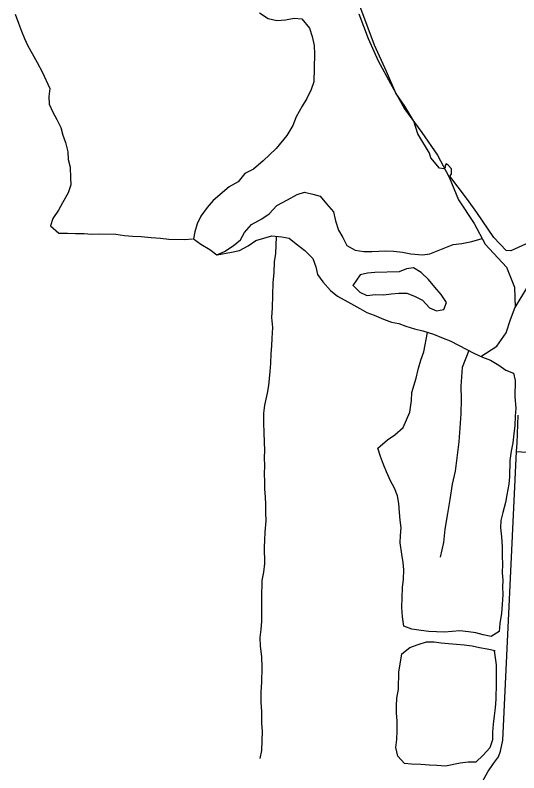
# Model space of a CAD drawing. Extents: x 0 to 34, y 0 to 22.
# Drawn here: x 2.7984 to 3.0355, y 15.4381 to 15.7948 of the extents above; entities that cross this region are included whole.
import ezdxf

# ---------------------------------------------------------------- set-up
doc = ezdxf.new("R2010")
doc.units = 0
for name, color, linetype in [('GM_X_Corporation', 7, 'Continuous'), ('GM_X_Major_Lake', 7, 'Continuous'), ('GM_X_Minor_River', 7, 'Continuous'), ('GM_X_Township_Road', 7, 'Continuous')]:
    doc.layers.add(name, color=color, linetype=linetype)

msp = doc.modelspace()

# ---------------------------------------------------------------- linework, layer by layer
at = {"layer": 'GM_X_Corporation'}
msp.add_lwpolyline([(3.04039, 15.68775), (3.03166, 15.68395), (3.0295, 15.68405), (3.02365, 15.69021), (3.01574, 15.70192), (3.01133, 15.70808), (3.00301, 15.71907), (3.00383, 15.71999), (3.00383, 15.72245), (3.00219, 15.7242), (3.00127, 15.72482), (3.00086, 15.7241), (3.00086, 15.72317), (3.00014, 15.72245), (2.99818, 15.72286), (2.99408, 15.72769), (2.99336, 15.72985), (2.98802, 15.73899), (2.98607, 15.74494), (2.98176, 15.75193), (2.97755, 15.75809), (2.97323, 15.76825), (2.96748, 15.78068), (2.96071, 15.79916)], dxfattribs=at)
msp.add_lwpolyline([(3.04039, 15.68775), (3.03166, 15.68395), (3.0295, 15.68405), (3.02365, 15.69021), (3.01574, 15.70192), (3.01133, 15.70808), (3.00301, 15.71907), (3.00383, 15.71999), (3.00383, 15.72245), (3.00219, 15.7242), (3.00127, 15.72482), (3.00086, 15.7241), (3.00086, 15.72317), (3.00014, 15.72245), (2.99818, 15.72286), (2.99408, 15.72769), (2.99336, 15.72985), (2.98802, 15.73899), (2.98607, 15.74494), (2.98176, 15.75193), (2.97755, 15.75809), (2.97323, 15.76825), (2.96748, 15.78068), (2.96071, 15.79916)], dxfattribs=at)
at = {"layer": 'GM_X_Major_Lake'}
msp.add_lwpolyline([(2.96024, 15.79549), (2.9646, 15.7839), (2.96934, 15.77327), (2.97503, 15.76264), (2.98167, 15.75067), (2.98982, 15.73966), (2.99721, 15.72884), (3.00271, 15.71859), (3.00707, 15.70795), (3.01447, 15.69675), (3.01958, 15.68706), (3.02963, 15.67624), (3.03342, 15.66675), (3.0338, 15.65725), (3.03968, 15.66713)], dxfattribs=at)
msp.add_lwpolyline([(2.96024, 15.79549), (2.9646, 15.7839), (2.96934, 15.77327), (2.97503, 15.76264), (2.98167, 15.75067), (2.98982, 15.73966), (2.99721, 15.72884), (3.00271, 15.71859), (3.00707, 15.70795), (3.01447, 15.69675), (3.01958, 15.68706), (3.02963, 15.67624), (3.03342, 15.66675), (3.0338, 15.65725), (3.03968, 15.66713)], dxfattribs=at)
at = {"layer": 'GM_X_Minor_River'}
for points in [[(2.7984, 15.79523), (2.79999, 15.79101), (2.8014, 15.78736), (2.80282, 15.78389), (2.80443, 15.78043), (2.80641, 15.77676), (2.80876, 15.77251), (2.8111, 15.76808), (2.81468, 15.76037), (2.81419, 15.75659), (2.81447, 15.75297), (2.81607, 15.74912), (2.81806, 15.74565), (2.81985, 15.74199), (2.82089, 15.73835), (2.82212, 15.73489), (2.82313, 15.73049), (2.82341, 15.72687), (2.82425, 15.72324), (2.82449, 15.71829), (2.82458, 15.71487), (2.82334, 15.71111), (2.82074, 15.70643), (2.81874, 15.70307), (2.81616, 15.69915), (2.81511, 15.69557), (2.819, 15.69223), (2.82299, 15.69212), (2.82678, 15.69201), (2.83096, 15.69208), (2.83437, 15.69179), (2.83817, 15.69187), (2.84575, 15.69165), (2.84992, 15.69115), (2.85371, 15.69085), (2.85768, 15.69055), (2.86242, 15.69022), (2.86678, 15.68991), (2.87075, 15.68941), (2.87834, 15.68919), (2.88195, 15.68947)], [(2.91346, 15.7959), (2.91757, 15.79332), (2.92152, 15.79225), (2.92571, 15.7927), (2.92972, 15.79334), (2.93331, 15.79305), (2.93699, 15.78876), (2.9382, 15.78474), (2.93922, 15.78053), (2.9393, 15.77654), (2.93893, 15.76344), (2.93768, 15.75987), (2.93566, 15.75555), (2.93347, 15.75201), (2.93067, 15.74696), (2.92904, 15.74283), (2.92625, 15.73816), (2.92132, 15.73203), (2.91509, 15.72632), (2.91061, 15.72227), (2.90656, 15.7203), (2.90341, 15.7164), (2.89917, 15.71405), (2.89158, 15.70762), (2.88883, 15.70428), (2.88587, 15.70018), (2.88406, 15.69663), (2.883, 15.69286), (2.88233, 15.68946), (2.88587, 15.68707), (2.88997, 15.68449), (2.89332, 15.68192), (2.89697, 15.68353), (2.90104, 15.68626), (2.90453, 15.68901), (2.90634, 15.69256), (2.90967, 15.69627), (2.9145, 15.69898), (2.91798, 15.70135), (2.92151, 15.70524), (2.92652, 15.70794), (2.93115, 15.71047), (2.9346, 15.71151), (2.93856, 15.71063), (2.94195, 15.70959), (2.94489, 15.70608), (2.94819, 15.70219), (2.94921, 15.69798), (2.9506, 15.69357), (2.95259, 15.69009), (2.95458, 15.68642), (2.9585, 15.68422), (2.96247, 15.68354), (2.96627, 15.68362), (2.97292, 15.6838), (2.97652, 15.6837), (2.98068, 15.6832), (2.98465, 15.68252), (2.99014, 15.68198), (2.99357, 15.68245), (2.99837, 15.6844), (3.00452, 15.68688), (3.00871, 15.68733), (3.01329, 15.68834), (3.01823, 15.68962)], [(2.89352, 15.68201), (2.90019, 15.68324), (2.90401, 15.68408), (2.90806, 15.68625), (2.91174, 15.6888), (2.91538, 15.68983), (2.9192, 15.69086), (2.92394, 15.69054), (2.92734, 15.68987), (2.93068, 15.68711), (2.93476, 15.68396), (2.93845, 15.68024), (2.93986, 15.6764), (2.94071, 15.67277), (2.94327, 15.66927), (2.94676, 15.66518), (2.9501, 15.66261), (2.95496, 15.65981), (2.96057, 15.6568), (2.96393, 15.65481), (2.96731, 15.65357), (2.97181, 15.65173), (2.97557, 15.65029), (2.97897, 15.64962), (2.98235, 15.64839), (2.9863, 15.64713), (2.99026, 15.64626), (2.99534, 15.64459), (2.99984, 15.64275), (3.00323, 15.64151), (3.00716, 15.6395), (3.01464, 15.63548), (3.01839, 15.63386), (3.02214, 15.63242), (3.02606, 15.63003), (3.02941, 15.62765), (3.03298, 15.62622), (3.03383, 15.62277), (3.03361, 15.61518), (3.03403, 15.60985), (3.03373, 15.60606), (3.03361, 15.60169), (3.03311, 15.59771), (3.03261, 15.59355), (3.03193, 15.58958), (3.03124, 15.58523), (3.03102, 15.57745), (3.03073, 15.57404), (3.02982, 15.56893), (3.02915, 15.56534), (3.02788, 15.56063), (3.02701, 15.55685), (3.02692, 15.55344), (3.02737, 15.54924), (3.02761, 15.54449), (3.02768, 15.54012), (3.02776, 15.53631), (3.02764, 15.53233), (3.02793, 15.5289), (3.02783, 15.52548), (3.02792, 15.52206), (3.0276, 15.51732), (3.02729, 15.51334), (3.02658, 15.50842), (3.02629, 15.50463), (3.02242, 15.50227), (3.01865, 15.50314), (3.01526, 15.504), (3.01185, 15.50447), (3.00769, 15.50497), (3.00046, 15.50442), (2.99667, 15.50453), (2.99306, 15.50464), (2.98947, 15.50512), (2.98512, 15.50581), (2.98137, 15.50725), (2.98073, 15.51164), (2.98048, 15.51602), (2.98074, 15.52532), (2.98123, 15.5293), (2.98136, 15.53366), (2.98108, 15.53709), (2.98043, 15.5411), (2.97964, 15.54644), (2.97973, 15.54986), (2.98002, 15.55346), (2.97956, 15.55708), (2.97928, 15.5607), (2.97902, 15.56489), (2.97837, 15.56852), (2.97695, 15.57217), (2.97515, 15.57564), (2.97318, 15.57987), (2.97176, 15.58333), (2.97035, 15.58698), (2.96913, 15.59101), (2.97361, 15.59487), (2.97709, 15.59724), (2.98099, 15.60074), (2.98261, 15.6043), (2.98423, 15.60786)], [(2.92132, 15.69052), (2.92087, 15.68265), (2.92037, 15.67867), (2.92023, 15.67355), (2.91972, 15.669), (2.91938, 15.65704), (2.91906, 15.65249), (2.91949, 15.64773), (2.91916, 15.6428), (2.91906, 15.63919), (2.91877, 15.63559), (2.91863, 15.63084), (2.91833, 15.62705), (2.91758, 15.62043), (2.91709, 15.61683), (2.91579, 15.61117), (2.9153, 15.60738), (2.91536, 15.60263), (2.91543, 15.59845), (2.91567, 15.59369), (2.91576, 15.59008), (2.91566, 15.58647), (2.91574, 15.58267), (2.91563, 15.57887), (2.91571, 15.57507), (2.91581, 15.57165), (2.91608, 15.56803), (2.91617, 15.56442), (2.91625, 15.56062), (2.91633, 15.55682), (2.91599, 15.5515), (2.91569, 15.54771), (2.9156, 15.5443), (2.91576, 15.53669), (2.91526, 15.53253), (2.91458, 15.52875), (2.91435, 15.52058), (2.91443, 15.51678), (2.91433, 15.51318), (2.91442, 15.50956), (2.91411, 15.50558), (2.91363, 15.5018), (2.9137, 15.4978), (2.91432, 15.49285), (2.91455, 15.48771), (2.91436, 15.48088), (2.91404, 15.47614), (2.91409, 15.47139), (2.91434, 15.46682), (2.91437, 15.46131), (2.91465, 15.45769), (2.91439, 15.44858), (2.91352, 15.4448)], [(2.95727, 15.66773), (2.96059, 15.6644), (2.96397, 15.66279), (2.96796, 15.66324), (2.97195, 15.66312), (2.97538, 15.6636), (2.97899, 15.66387), (2.98279, 15.66395), (2.98636, 15.66252), (2.9901, 15.6607), (2.99342, 15.657), (2.99679, 15.65557), (3.00023, 15.65623), (3.00146, 15.65961), (2.99891, 15.6633), (2.99597, 15.6668), (2.99304, 15.67031), (2.98952, 15.67364), (2.98598, 15.67583), (2.98255, 15.67536), (2.97909, 15.67394), (2.96769, 15.6737), (2.96427, 15.67341), (2.96083, 15.67256), (2.95728, 15.66762)], [(3.01753, 15.63407), (3.02518, 15.63898), (3.02953, 15.64531), (3.03161, 15.65152), (3.0338, 15.65743)], [(2.98423, 15.60786), (2.98496, 15.61335), (2.98507, 15.61715), (2.98716, 15.62393), (2.98824, 15.62865), (2.9893, 15.63242), (2.99074, 15.63636), (2.99256, 15.64546)], [(3.01193, 15.63694), (3.00876, 15.629), (3.00812, 15.62009), (3.00833, 15.61401), (3.00813, 15.60717), (3.00775, 15.60054), (3.00719, 15.5939), (3.00644, 15.58765), (3.00546, 15.58008), (3.00415, 15.57404), (3.003, 15.56686), (3.00186, 15.56024), (3.0007, 15.55286), (2.99995, 15.54661), (2.99843, 15.53963)], [(3.0238, 15.49557), (3.02489, 15.4889), (3.02475, 15.48396), (3.02483, 15.48035), (3.02462, 15.47276), (3.02431, 15.46878), (3.02383, 15.46499), (3.02333, 15.46102), (3.02304, 15.45722), (3.02312, 15.45361), (3.02188, 15.44985), (3.01874, 15.44652), (3.01523, 15.4432), (3.01162, 15.44311), (3.00781, 15.44266), (3.00094, 15.44133), (2.99696, 15.44164), (2.99336, 15.44174), (2.98938, 15.44205), (2.98502, 15.44217), (2.98161, 15.44246), (2.97848, 15.44597), (2.97765, 15.44998), (2.97813, 15.45377), (2.97825, 15.45795), (2.97819, 15.46251), (2.97792, 15.46632), (2.97783, 15.46974), (2.97812, 15.47334), (2.97881, 15.4775), (2.97904, 15.48566), (2.97974, 15.4902), (2.98042, 15.49417), (2.98412, 15.4971), (2.98814, 15.49851), (2.99197, 15.49973), (2.99558, 15.49981), (2.99899, 15.49934), (3.00239, 15.49905), (3.00618, 15.49875), (3.00978, 15.49845), (3.01356, 15.49796), (3.01696, 15.49711), (3.02055, 15.49643), (3.02432, 15.49576)]]:
    msp.add_lwpolyline(points, dxfattribs=at)
at = {"layer": 'GM_X_Township_Road'}
for points in [[(3.01075, 15.26639), (3.01204, 15.36938), (3.01324, 15.41731), (3.01405, 15.42224), (3.01503, 15.42566), (3.01698, 15.43078), (3.01834, 15.434), (3.02085, 15.43854), (3.02355, 15.44251), (3.02586, 15.44572), (3.02684, 15.44837), (3.02803, 15.4535), (3.03446, 15.58947), (3.03464, 15.59325), (3.03514, 15.60656)], [(3.03446, 15.58947), (3.04886, 15.58854), (3.058, 15.58979), (3.06239, 15.59107), (3.06487, 15.59238), (3.0687, 15.59501), (3.07118, 15.59499), (3.0725, 15.59421), (3.07494, 15.59114), (3.07751, 15.58027), (3.07976, 15.57702)]]:
    msp.add_lwpolyline(points, dxfattribs=at)

doc.saveas('drawing.dxf')
